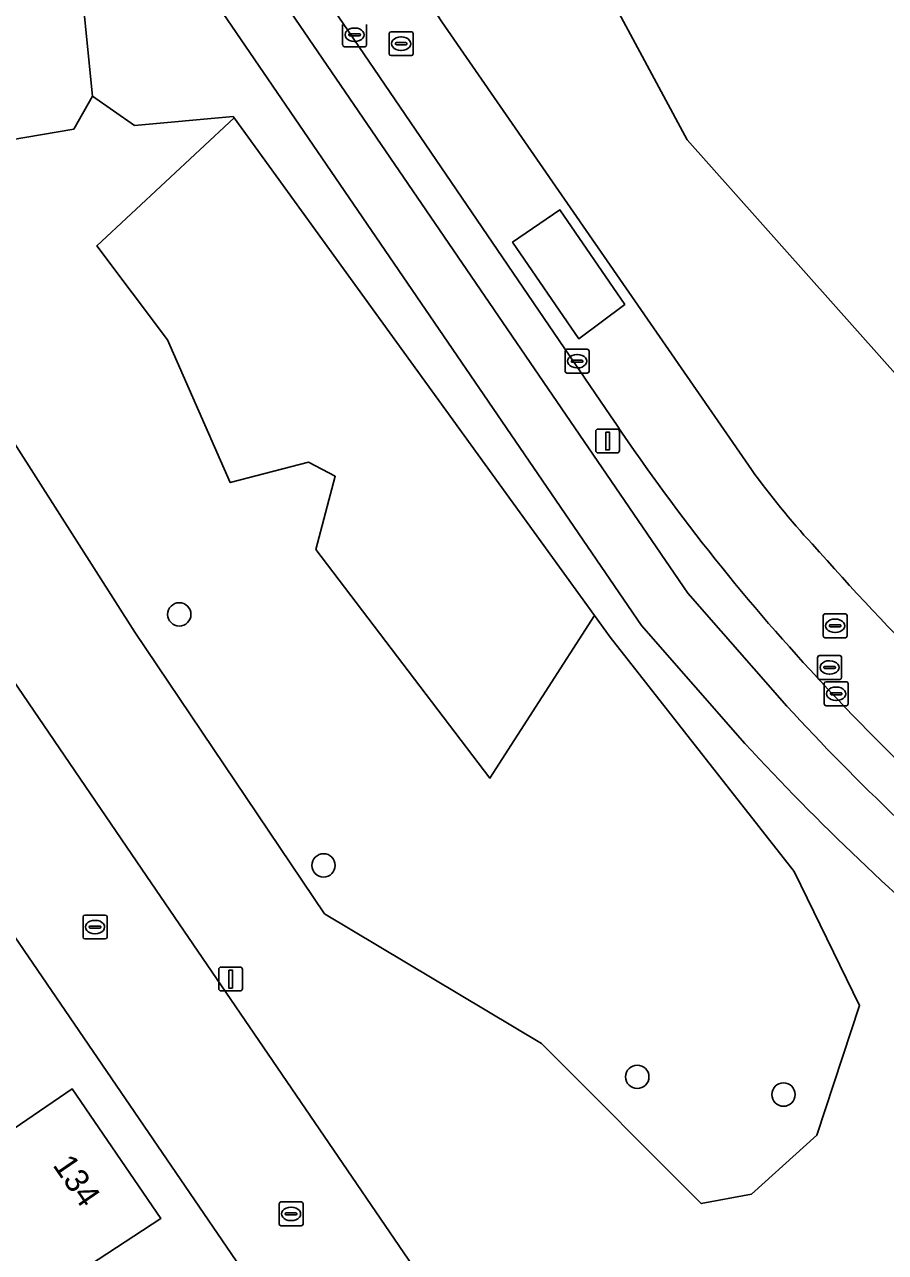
# Model space of a CAD drawing. Extents: x 155275 to 156265, y 382654 to 383635.
# Drawn here: x 155719 to 155755.1, y 383057.5 to 383108.9 of the extents above; entities that cross this region are included whole.
import ezdxf

# ---------------------------------------------------------------- set-up
doc = ezdxf.new("R2010")
doc.units = 0
for name, color, linetype in [('IMGEO_Berm_groen', 7, 'Continuous'), ('IMGEO_Boom', 7, 'Continuous'), ('IMGEO_Erf', 7, 'Continuous'), ('IMGEO_Fietspad_gesloten', 7, 'Continuous'), ('IMGEO_Gemengd_bos', 7, 'Continuous'), ('IMGEO_Groenvoorziening', 7, 'Continuous'), ('IMGEO_Haag', 7, 'Continuous'), ('IMGEO_Kolk', 7, 'Continuous'), ('IMGEO_Lichtmast', 7, 'Continuous'), ('IMGEO_Pand', 7, 'Continuous'), ('IMGEO_Pand_nummerreeks', 7, 'Continuous'), ('IMGEO_Rijbaan_lokaal_gesloten', 7, 'Continuous'), ('IMGEO_Rijbaan_lokaal_open', 7, 'Continuous'), ('IMGEO_Rioolput', 7, 'Continuous'), ('IMGEO_Voetpad_open', 7, 'Continuous')]:
    doc.layers.add(name, color=color, linetype=linetype)

msp = doc.modelspace()

# ---------------------------------------------------------------- linework, layer by layer
at = {"layer": 'IMGEO_Berm_groen'}
for points in [[(155812.91, 383066.171), (155809.833, 383066.391), (155801.367, 383066.998), (155792.138, 383071.742), (155786.195, 383067.61), (155775.328, 383078.007), (155762.855, 383086.013), (155746.776, 383104.071), (155742.231, 383112.533)], [(155735.3, 383110.857), (155736.499, 383109.015), (155749.465, 383090.269)]]:
    msp.add_lwpolyline(points, dxfattribs=at)
for centre, radius, start, end in [((155776.773, 383109.974), 33.676, 215.814, 222.6585), ((155849.133, 383173.338), 129.849, 221.58392, 228.21095)]:
    msp.add_arc(centre, radius, start, end, dxfattribs=at)
at = {"layer": 'IMGEO_Boom'}
for centre in [(155725.508, 383084.204), (155731.55, 383073.698), (155744.689, 383064.846), (155750.811, 383064.105)]:
    msp.add_circle(centre, 0.489, dxfattribs=at)
at = {"layer": 'IMGEO_Erf'}
for points in [[(155744.315, 383033.097), (155718.801, 383070.448)], [(155716.95, 383061.568), (155721.028, 383064.342), (155724.738, 383058.919), (155720.619, 383056.222)]]:
    msp.add_lwpolyline(points, dxfattribs=at)
at = {"layer": 'IMGEO_Fietspad_gesloten'}
msp.add_arc((155729.64, 383083.93), 36.515, 24.1793, 47.476, dxfattribs=at)
at = {"layer": 'IMGEO_Gemengd_bos'}
msp.add_lwpolyline([(155728.221, 383137.957), (155728.264, 383135.475), (155732.465, 383124.934), (155734.812, 383124.613), (155736.041, 383119.787), (155742.231, 383112.533), (155746.776, 383104.071), (155762.855, 383086.013), (155775.328, 383078.007), (155786.195, 383067.61), (155792.138, 383071.742), (155801.367, 383066.998), (155809.833, 383066.391), (155812.91, 383066.171)], dxfattribs=at)
msp.add_arc((155729.64, 383083.93), 36.515, 24.1793, 47.476, dxfattribs=at)
at = {"layer": 'IMGEO_Groenvoorziening'}
for points in [[(155743.573, 383092.516), (155722.28, 383123.75)], [(155721.302, 383122.402), (155746.801, 383085.088), (155750.946, 383080.369)], [(155749.195, 383078.801), (155744.859, 383083.741), (155719.996, 383120.126), (155719.425, 383120.953)], [(155711.557, 383120.441), (155710.18, 383118.898), (155700.795, 383107.463), (155705.355, 383100.781), (155723.942, 383073.542), (155742.553, 383046.304)], [(155716.242, 383095.037), (155723.652, 383083.455), (155731.593, 383071.669), (155740.681, 383066.236), (155747.367, 383059.538), (155749.467, 383059.929), (155752.202, 383062.412), (155753.999, 383067.834), (155751.257, 383073.438), (155743.556, 383083.253), (155742.897, 383084.163), (155738.516, 383077.344), (155731.224, 383086.919), (155732.037, 383089.985), (155730.924, 383090.574), (155727.639, 383089.724), (155725.016, 383095.701), (155722.052, 383099.631), (155727.804, 383104.992), (155727.762, 383105.051), (155723.632, 383104.671), (155721.868, 383105.903), (155721.087, 383104.513), (155718.377, 383104.051)]]:
    msp.add_lwpolyline(points, dxfattribs=at)
for points in [[(155713.131, 383103.008), (155716.162, 383105.465), (155718.377, 383104.051), (155721.087, 383104.513), (155721.868, 383105.903), (155721.483, 383109.794), (155713.748, 383117.663), (155710.278, 383108.131), (155710.316, 383103.298)], [(155713.131, 383103.008), (155710.316, 383103.298), (155710.278, 383108.131), (155713.748, 383117.663), (155721.483, 383109.794), (155721.868, 383105.903), (155723.632, 383104.671), (155727.762, 383105.051), (155727.804, 383104.992), (155742.897, 383084.163), (155743.556, 383083.253), (155751.257, 383073.438), (155753.999, 383067.834), (155752.202, 383062.412), (155749.467, 383059.929), (155747.367, 383059.538), (155740.681, 383066.236), (155731.593, 383071.669), (155723.652, 383083.455), (155716.242, 383095.037), (155715.841, 383102.729)], [(155727.804, 383104.992), (155722.052, 383099.631), (155725.016, 383095.701), (155727.639, 383089.724), (155730.924, 383090.574), (155732.037, 383089.985), (155731.224, 383086.919), (155738.516, 383077.344), (155742.897, 383084.163)]]:
    msp.add_lwpolyline(points, close=True, dxfattribs=at)
for centre, radius, start, end in [((155815.355, 383140.322), 86.244, 213.66347, 222.95548), ((155823.272, 383146.864), 96.498, 222.59475, 230.89318), ((155823.459, 383147.049), 98.51, 222.60047, 230.28458), ((155823.092, 383146.671), 100.334, 222.56561, 230.354)]:
    msp.add_arc(centre, radius, start, end, dxfattribs=at)
at = {"layer": 'IMGEO_Haag'}
for points in [[(155743.573, 383092.516), (155722.28, 383123.75)], [(155721.302, 383122.402), (155746.801, 383085.088), (155750.946, 383080.369)]]:
    msp.add_lwpolyline(points, dxfattribs=at)
for centre, radius, start, end in [((155815.355, 383140.322), 86.244, 213.66347, 222.95548), ((155823.272, 383146.864), 96.498, 222.59475, 230.89318), ((155823.459, 383147.049), 98.51, 222.60047, 230.28458)]:
    msp.add_arc(centre, radius, start, end, dxfattribs=at)
at = {"layer": 'IMGEO_Kolk'}
for p, q in [((155732.35, 383108.042), (155732.35, 383108.894)), ((155732.652, 383108.511), (155733.05, 383108.511)), ((155732.838, 383108.748), (155732.863, 383108.748)), ((155733.351, 383108.894), (155733.351, 383108.042)), ((155733.277, 383107.968), (155732.425, 383107.968)), ((155732.609, 383108.462), (155732.609, 383108.474)), ((155733.047, 383108.425), (155732.649, 383108.425)), ((155732.861, 383108.188), (155732.836, 383108.188)), ((155733.093, 383108.474), (155733.093, 383108.462)), ((155741.669, 383094.376), (155741.669, 383095.228)), ((155741.744, 383095.302), (155742.596, 383095.302)), ((155742.67, 383095.228), (155742.67, 383094.376)), ((155741.928, 383094.796), (155741.928, 383094.808)), ((155742.366, 383094.759), (155741.968, 383094.759)), ((155741.971, 383094.845), (155742.369, 383094.845)), ((155742.157, 383095.082), (155742.182, 383095.082)), ((155742.412, 383094.808), (155742.412, 383094.796)), ((155742.596, 383094.302), (155741.744, 383094.302)), ((155742.18, 383094.522), (155742.155, 383094.522)), ((155752.518, 383080.457), (155752.518, 383081.309)), ((155752.593, 383081.383), (155753.445, 383081.383)), ((155753.519, 383081.309), (155753.519, 383080.457)), ((155752.777, 383080.877), (155752.777, 383080.889)), ((155753.215, 383080.84), (155752.817, 383080.84)), ((155752.82, 383080.926), (155753.218, 383080.926)), ((155753.006, 383081.163), (155753.031, 383081.163)), ((155753.261, 383080.889), (155753.261, 383080.877)), ((155753.445, 383080.383), (155752.593, 383080.383)), ((155753.029, 383080.603), (155753.004, 383080.603)), ((155721.48, 383070.691), (155721.48, 383071.543)), ((155721.555, 383071.617), (155722.407, 383071.617)), ((155722.481, 383071.543), (155722.481, 383070.691)), ((155721.739, 383071.111), (155721.739, 383071.123)), ((155722.177, 383071.074), (155721.779, 383071.074)), ((155721.782, 383071.16), (155722.18, 383071.16)), ((155721.968, 383071.397), (155721.993, 383071.397)), ((155722.223, 383071.123), (155722.223, 383071.111)), ((155722.407, 383070.617), (155721.555, 383070.617)), ((155721.991, 383070.837), (155721.966, 383070.837)), ((155729.689, 383058.683), (155729.689, 383059.535)), ((155729.764, 383059.609), (155730.616, 383059.609)), ((155729.991, 383059.152), (155730.389, 383059.152)), ((155730.177, 383059.389), (155730.202, 383059.389)), ((155730.69, 383059.535), (155730.69, 383058.683)), ((155729.948, 383059.103), (155729.948, 383059.115)), ((155730.386, 383059.066), (155729.988, 383059.066)), ((155730.2, 383058.829), (155730.175, 383058.829)), ((155730.432, 383059.115), (155730.432, 383059.103)), ((155730.616, 383058.609), (155729.764, 383058.609))]:
    msp.add_line(p, q, dxfattribs=at)
for points in [[(155732.35, 383108.042), (155732.35, 383108.894)], [(155733.351, 383108.894), (155733.351, 383108.042)], [(155733.277, 383107.968), (155732.425, 383107.968)], [(155741.669, 383094.376), (155741.669, 383095.228)], [(155741.744, 383095.302), (155742.596, 383095.302)], [(155742.67, 383095.228), (155742.67, 383094.376)], [(155742.596, 383094.302), (155741.744, 383094.302)], [(155752.518, 383080.457), (155752.518, 383081.309)], [(155752.593, 383081.383), (155753.445, 383081.383)], [(155753.519, 383081.309), (155753.519, 383080.457)], [(155753.445, 383080.383), (155752.593, 383080.383)], [(155721.48, 383070.691), (155721.48, 383071.543)], [(155721.555, 383071.617), (155722.407, 383071.617)], [(155722.481, 383071.543), (155722.481, 383070.691)], [(155722.407, 383070.617), (155721.555, 383070.617)], [(155729.689, 383058.683), (155729.689, 383059.535)], [(155729.764, 383059.609), (155730.616, 383059.609)], [(155730.69, 383059.535), (155730.69, 383058.683)], [(155730.616, 383058.609), (155729.764, 383058.609)]]:
    msp.add_lwpolyline(points, dxfattribs=at)
for centre, radius, start, end in [((155732.649, 383108.471), 0.0403, 85.8775, 175.7526), ((155733.054, 383108.473), 0.0386, 1.7309, 96.639), ((155732.427, 383108.044), 0.0765, 181.552, 268.448), ((155732.427, 383108.044), 0.0765, 181.552, 268.448), ((155732.646, 383108.461), 0.0366, 178.938, 274.7102), ((155733.05, 383108.468), 0.043, 264.8664, 352.4533), ((155733.275, 383108.044), 0.0765, 271.552, 358.448), ((155733.275, 383108.044), 0.0765, 271.552, 358.448), ((155741.746, 383095.226), 0.0765, 91.552, 178.448), ((155741.746, 383095.226), 0.0765, 91.552, 178.448), ((155742.594, 383095.226), 0.0765, 1.552, 88.448), ((155742.594, 383095.226), 0.0765, 1.552, 88.448), ((155741.968, 383094.805), 0.0403, 85.8775, 175.7526), ((155741.965, 383094.795), 0.0366, 178.938, 274.7102), ((155742.369, 383094.802), 0.043, 264.8664, 352.4533), ((155742.373, 383094.807), 0.0386, 1.7309, 96.639), ((155741.746, 383094.378), 0.0765, 181.552, 268.448), ((155741.746, 383094.378), 0.0765, 181.552, 268.448), ((155742.594, 383094.378), 0.0765, 271.552, 358.448), ((155742.594, 383094.378), 0.0765, 271.552, 358.448), ((155752.595, 383081.307), 0.0765, 91.552, 178.448), ((155752.595, 383081.307), 0.0765, 91.552, 178.448), ((155753.443, 383081.307), 0.0765, 1.552, 88.448), ((155753.443, 383081.307), 0.0765, 1.552, 88.448), ((155752.817, 383080.886), 0.0403, 85.8775, 175.7526), ((155752.814, 383080.876), 0.0366, 178.938, 274.7102), ((155753.218, 383080.883), 0.043, 264.8664, 352.4533), ((155753.222, 383080.888), 0.0386, 1.7309, 96.639), ((155752.595, 383080.459), 0.0765, 181.552, 268.448), ((155752.595, 383080.459), 0.0765, 181.552, 268.448), ((155753.443, 383080.459), 0.0765, 271.552, 358.448), ((155753.443, 383080.459), 0.0765, 271.552, 358.448), ((155721.557, 383071.541), 0.0765, 91.552, 178.448), ((155721.557, 383071.541), 0.0765, 91.552, 178.448), ((155722.405, 383071.541), 0.0765, 1.552, 88.448), ((155722.405, 383071.541), 0.0765, 1.552, 88.448), ((155721.779, 383071.12), 0.0403, 85.8775, 175.7526), ((155721.776, 383071.11), 0.0366, 178.938, 274.7102), ((155722.18, 383071.117), 0.043, 264.8664, 352.4533), ((155722.184, 383071.122), 0.0386, 1.7309, 96.639), ((155721.557, 383070.693), 0.0765, 181.552, 268.448), ((155721.557, 383070.693), 0.0765, 181.552, 268.448), ((155722.405, 383070.693), 0.0765, 271.552, 358.448), ((155722.405, 383070.693), 0.0765, 271.552, 358.448), ((155729.766, 383059.533), 0.0765, 91.552, 178.448), ((155729.766, 383059.533), 0.0765, 91.552, 178.448), ((155729.988, 383059.112), 0.0403, 85.8775, 175.7526), ((155730.393, 383059.114), 0.0386, 1.7309, 96.639), ((155730.614, 383059.533), 0.0765, 1.552, 88.448), ((155730.614, 383059.533), 0.0765, 1.552, 88.448), ((155729.766, 383058.685), 0.0765, 181.552, 268.448), ((155729.766, 383058.685), 0.0765, 181.552, 268.448), ((155729.985, 383059.102), 0.0366, 178.938, 274.7102), ((155730.389, 383059.109), 0.043, 264.8664, 352.4533), ((155730.614, 383058.685), 0.0765, 271.552, 358.448), ((155730.614, 383058.685), 0.0765, 271.552, 358.448)]:
    msp.add_arc(centre, radius, start, end, dxfattribs=at)
for centre, major_axis, ratio, start_param, end_param in [((155732.837, 383108.468), (-0.387, 0.002), 0.722429, 4.712389, 7.853982), ((155732.862, 383108.468), (-0.39, 0.002), 0.717154, 1.570796, 4.712389), ((155742.156, 383094.802), (-0.387, 0.002), 0.722429, 4.712389, 7.853982), ((155742.181, 383094.802), (-0.39, 0.002), 0.717154, 1.570796, 4.712389), ((155753.005, 383080.883), (-0.387, 0.002), 0.722429, 4.712389, 7.853982), ((155753.03, 383080.883), (-0.39, 0.002), 0.717154, 1.570796, 4.712389), ((155721.967, 383071.117), (-0.387, 0.002), 0.722429, 4.712389, 7.853982), ((155721.992, 383071.117), (-0.39, 0.002), 0.717154, 1.570796, 4.712389), ((155730.176, 383059.109), (-0.387, 0.002), 0.722429, 4.712389, 7.853982), ((155730.201, 383059.109), (-0.39, 0.002), 0.717154, 1.570796, 4.712389)]:
    msp.add_ellipse(centre, major_axis=major_axis, ratio=ratio, start_param=start_param, end_param=end_param, dxfattribs=at)
at = {"layer": 'IMGEO_Lichtmast'}
for p, q in [((155742.948, 383091.062), (155742.948, 383091.862)), ((155742.948, 383091.862), (155742.948, 383091.062)), ((155743.048, 383091.962), (155743.838, 383091.962)), ((155743.838, 383091.962), (155743.048, 383091.962)), ((155743.938, 383091.862), (155743.938, 383091.062)), ((155743.938, 383091.062), (155743.938, 383091.862)), ((155743.838, 383090.962), (155743.048, 383090.962)), ((155743.048, 383090.962), (155743.838, 383090.962)), ((155727.26, 383069.44), (155728.05, 383069.44)), ((155728.05, 383069.44), (155727.26, 383069.44)), ((155727.16, 383068.54), (155727.16, 383069.34)), ((155727.16, 383069.34), (155727.16, 383068.54)), ((155728.15, 383069.34), (155728.15, 383068.54)), ((155728.15, 383068.54), (155728.15, 383069.34)), ((155728.05, 383068.44), (155727.26, 383068.44)), ((155727.26, 383068.44), (155728.05, 383068.44))]:
    msp.add_line(p, q, dxfattribs=at)
for points in [[(155743.368, 383091.837), (155743.518, 383091.837), (155743.518, 383091.087), (155743.368, 383091.087), (155743.368, 383091.837)], [(155727.58, 383069.315), (155727.73, 383069.315), (155727.73, 383068.565), (155727.58, 383068.565), (155727.58, 383069.315)]]:
    msp.add_lwpolyline(points, dxfattribs=at)
for centre, start, end in [((155743.048, 383091.862), 90, 180), ((155743.048, 383091.862), 90, 180), ((155743.838, 383091.862), 0, 90), ((155743.838, 383091.862), 360, 90), ((155743.048, 383091.062), 180, 270), ((155743.048, 383091.062), 180, 270), ((155743.838, 383091.062), 270, 0), ((155743.838, 383091.062), 270, 0), ((155727.26, 383069.34), 90, 180), ((155727.26, 383069.34), 90, 180), ((155728.05, 383069.34), 0, 90), ((155728.05, 383069.34), 360, 90), ((155727.26, 383068.54), 180, 270), ((155727.26, 383068.54), 180, 270), ((155728.05, 383068.54), 270, 0), ((155728.05, 383068.54), 270, 0)]:
    msp.add_arc(centre, 0.1, start, end, dxfattribs=at)
at = {"layer": 'IMGEO_Pand'}
msp.add_lwpolyline([(155720.619, 383056.222), (155724.738, 383058.919), (155721.028, 383064.342), (155716.95, 383061.568), (155711.666, 383057.944), (155709.682, 383056.592), (155715.75, 383047.71), (155723.038, 383052.657)], close=True, dxfattribs=at)
at = {"layer": 'IMGEO_Rijbaan_lokaal_gesloten'}
for points in [[(155749.465, 383090.269), (155736.499, 383109.015), (155735.3, 383110.857), (155721.201, 383131.68)], [(155721.245, 383124.553), (155722.28, 383123.75), (155743.573, 383092.516)]]:
    msp.add_lwpolyline(points, dxfattribs=at)
msp.add_lwpolyline([(155741.449, 383101.136), (155744.163, 383097.182), (155742.239, 383095.74), (155739.469, 383099.779)], close=True, dxfattribs=at)
for centre, radius, start, end in [((155815.355, 383140.322), 86.244, 213.66347, 222.95548), ((155776.773, 383109.974), 33.676, 215.814, 222.6585), ((155849.133, 383173.338), 129.849, 221.58392, 228.21095), ((155823.272, 383146.864), 96.498, 222.59475, 230.89318)]:
    msp.add_arc(centre, radius, start, end, dxfattribs=at)
at = {"layer": 'IMGEO_Rijbaan_lokaal_open'}
for points in [[(155705.355, 383100.781), (155700.795, 383107.463), (155696.789, 383102.582), (155698.621, 383099.93), (155698.65, 383099.944), (155718.801, 383070.448), (155744.315, 383033.097), (155746.721, 383029.574), (155747.84, 383028.105), (155749.193, 383027.585), (155755.874, 383025.193), (155756.4, 383026.63), (155757.762, 383030.353), (155760.94, 383029.184), (155761.44, 383030.472), (155761.488, 383030.572), (155754.044, 383033.378), (155749.542, 383038.194), (155752.158, 383040.632), (155755.794, 383044.021), (155762.866, 383050.613), (155768.485, 383055.851), (155772.949, 383060.012)], [(155742.553, 383046.304), (155723.942, 383073.542), (155705.355, 383100.781)]]:
    msp.add_lwpolyline(points, dxfattribs=at)
msp.add_lwpolyline([(155742.239, 383095.74), (155744.163, 383097.182), (155741.449, 383101.136), (155739.469, 383099.779)], close=True, dxfattribs=at)
at = {"layer": 'IMGEO_Rioolput'}
for p, q in [((155734.3, 383107.668), (155734.3, 383108.52)), ((155734.375, 383108.594), (155735.227, 383108.594)), ((155735.301, 383108.52), (155735.301, 383107.668)), ((155734.559, 383108.088), (155734.559, 383108.1)), ((155734.997, 383108.051), (155734.599, 383108.051)), ((155734.602, 383108.137), (155735, 383108.137)), ((155734.788, 383108.374), (155734.813, 383108.374)), ((155735.043, 383108.1), (155735.043, 383108.088)), ((155735.227, 383107.594), (155734.375, 383107.594)), ((155734.811, 383107.814), (155734.786, 383107.814)), ((155752.474, 383083.302), (155752.474, 383084.154)), ((155752.549, 383084.228), (155753.401, 383084.228)), ((155752.962, 383084.008), (155752.987, 383084.008)), ((155753.475, 383084.154), (155753.475, 383083.302)), ((155752.733, 383083.722), (155752.733, 383083.734)), ((155753.171, 383083.685), (155752.773, 383083.685)), ((155752.776, 383083.771), (155753.174, 383083.771)), ((155752.985, 383083.448), (155752.96, 383083.448)), ((155753.217, 383083.734), (155753.217, 383083.722)), ((155753.401, 383083.228), (155752.549, 383083.228)), ((155752.242, 383081.557), (155752.242, 383082.409)), ((155752.317, 383082.483), (155753.169, 383082.483)), ((155753.243, 383082.409), (155753.243, 383081.557)), ((155752.501, 383081.977), (155752.501, 383081.989)), ((155752.939, 383081.94), (155752.541, 383081.94)), ((155752.544, 383082.026), (155752.942, 383082.026)), ((155752.73, 383082.263), (155752.755, 383082.263)), ((155752.985, 383081.989), (155752.985, 383081.977)), ((155753.169, 383081.483), (155752.317, 383081.483)), ((155752.753, 383081.703), (155752.728, 383081.703))]:
    msp.add_line(p, q, dxfattribs=at)
for points in [[(155734.3, 383107.668), (155734.3, 383108.52)], [(155734.375, 383108.594), (155735.227, 383108.594)], [(155735.301, 383108.52), (155735.301, 383107.668)], [(155735.227, 383107.594), (155734.375, 383107.594)], [(155752.474, 383083.302), (155752.474, 383084.154)], [(155752.549, 383084.228), (155753.401, 383084.228)], [(155753.475, 383084.154), (155753.475, 383083.302)], [(155753.401, 383083.228), (155752.549, 383083.228)], [(155752.242, 383081.557), (155752.242, 383082.409)], [(155752.317, 383082.483), (155753.169, 383082.483)], [(155753.243, 383082.409), (155753.243, 383081.557)], [(155753.169, 383081.483), (155752.317, 383081.483)]]:
    msp.add_lwpolyline(points, dxfattribs=at)
for centre, radius, start, end in [((155734.377, 383108.518), 0.0765, 91.552, 178.448), ((155734.377, 383108.518), 0.0765, 91.552, 178.448), ((155735.225, 383108.518), 0.0765, 1.552, 88.448), ((155735.225, 383108.518), 0.0765, 1.552, 88.448), ((155734.599, 383108.097), 0.0403, 85.8775, 175.7526), ((155734.596, 383108.087), 0.0366, 178.938, 274.7102), ((155735, 383108.094), 0.043, 264.8664, 352.4533), ((155735.004, 383108.099), 0.0386, 1.7309, 96.639), ((155734.377, 383107.67), 0.0765, 181.552, 268.448), ((155734.377, 383107.67), 0.0765, 181.552, 268.448), ((155735.225, 383107.67), 0.0765, 271.552, 358.448), ((155735.225, 383107.67), 0.0765, 271.552, 358.448), ((155752.551, 383084.152), 0.0765, 91.552, 178.448), ((155752.551, 383084.152), 0.0765, 91.552, 178.448), ((155753.399, 383084.152), 0.0765, 1.552, 88.448), ((155753.399, 383084.152), 0.0765, 1.552, 88.448), ((155752.551, 383083.304), 0.0765, 181.552, 268.448), ((155752.551, 383083.304), 0.0765, 181.552, 268.448), ((155752.773, 383083.731), 0.0403, 85.8775, 175.7526), ((155752.77, 383083.721), 0.0366, 178.938, 274.7102), ((155753.174, 383083.728), 0.043, 264.8664, 352.4533), ((155753.178, 383083.733), 0.0386, 1.7309, 96.639), ((155753.399, 383083.304), 0.0765, 271.552, 358.448), ((155753.399, 383083.304), 0.0765, 271.552, 358.448), ((155752.319, 383082.407), 0.0765, 91.552, 178.448), ((155752.319, 383082.407), 0.0765, 91.552, 178.448), ((155753.167, 383082.407), 0.0765, 1.552, 88.448), ((155753.167, 383082.407), 0.0765, 1.552, 88.448), ((155752.541, 383081.986), 0.0403, 85.8775, 175.7526), ((155752.538, 383081.976), 0.0366, 178.938, 274.7102), ((155752.942, 383081.983), 0.043, 264.8664, 352.4533), ((155752.946, 383081.988), 0.0386, 1.7309, 96.639), ((155752.319, 383081.559), 0.0765, 181.552, 268.448), ((155752.319, 383081.559), 0.0765, 181.552, 268.448), ((155753.167, 383081.559), 0.0765, 271.552, 358.448), ((155753.167, 383081.559), 0.0765, 271.552, 358.448)]:
    msp.add_arc(centre, radius, start, end, dxfattribs=at)
for centre, major_axis, ratio, start_param, end_param in [((155734.787, 383108.094), (-0.387, 0.002), 0.722429, 4.712389, 7.853982), ((155734.812, 383108.094), (-0.39, 0.002), 0.717154, 1.570796, 4.712389), ((155752.961, 383083.728), (-0.387, 0.002), 0.722429, 4.712389, 7.853982), ((155752.986, 383083.728), (-0.39, 0.002), 0.717154, 1.570796, 4.712389), ((155752.729, 383081.983), (-0.387, 0.002), 0.722429, 4.712389, 7.853982), ((155752.754, 383081.983), (-0.39, 0.002), 0.717154, 1.570796, 4.712389)]:
    msp.add_ellipse(centre, major_axis=major_axis, ratio=ratio, start_param=start_param, end_param=end_param, dxfattribs=at)
at = {"layer": 'IMGEO_Voetpad_open'}
for points in [[(155750.946, 383080.369), (155746.801, 383085.088), (155721.302, 383122.402)], [(155719.425, 383120.953), (155719.996, 383120.126), (155744.859, 383083.741), (155749.195, 383078.801)]]:
    msp.add_lwpolyline(points, dxfattribs=at)
for centre, radius, start, end in [((155823.459, 383147.049), 98.51, 222.60047, 230.28458), ((155823.092, 383146.671), 100.334, 222.56561, 230.354)]:
    msp.add_arc(centre, radius, start, end, dxfattribs=at)

# ---------------------------------------------------------------- texts
at = {"layer": 'IMGEO_Pand_nummerreeks'}
msp.add_text('134', height=1, rotation=304.3773, dxfattribs=at).set_placement((155720.182, 383061.15))

doc.saveas('drawing.dxf')
